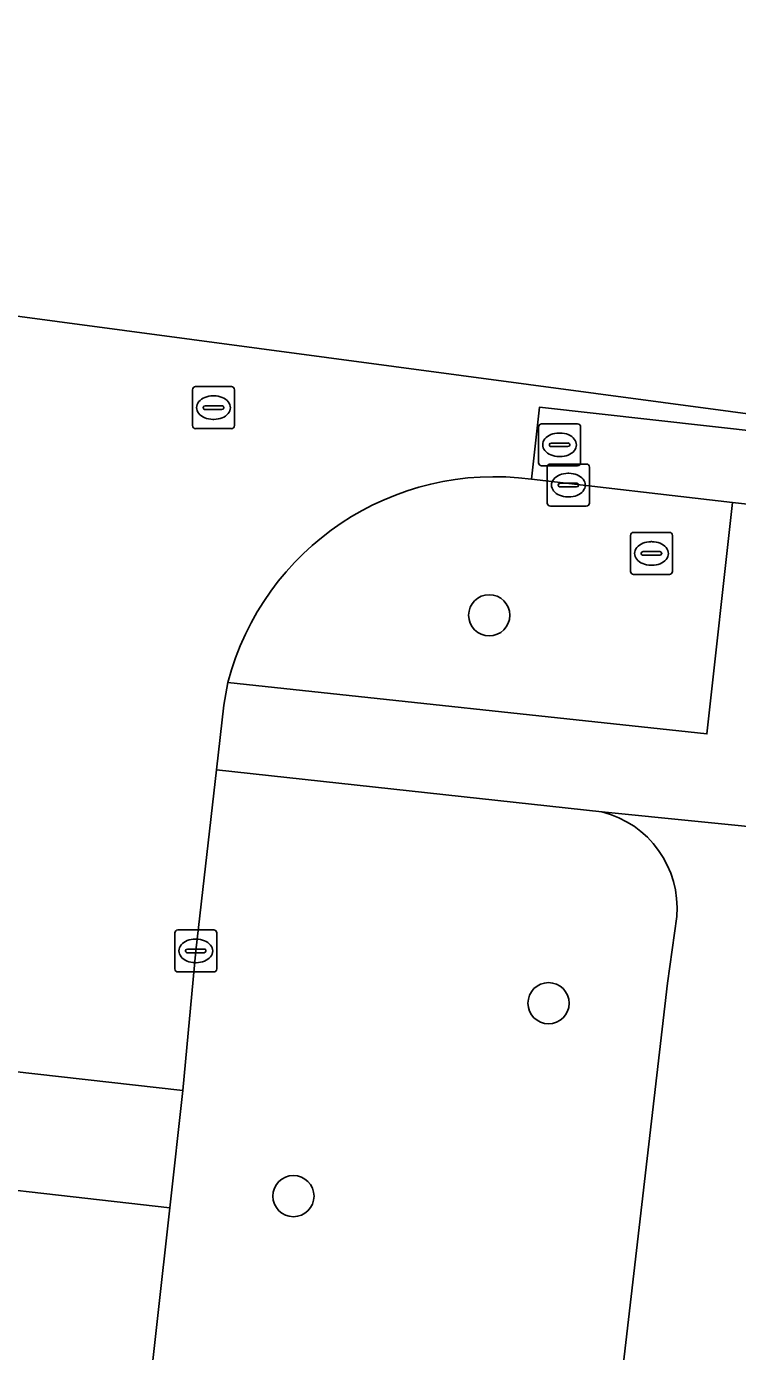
# Model space of a CAD drawing. Extents: x 161928 to 163071, y 386474 to 387428.
# Drawn here: x 162428.75 to 162445.65, y 387359.37 to 387390.85 of the extents above; entities that cross this region are included whole.
import ezdxf

# ---------------------------------------------------------------- set-up
doc = ezdxf.new("R2010")
doc.units = 0
for name, color, linetype in [('IMGEO_Boom', 7, 'Continuous'), ('IMGEO_Groenvoorziening', 7, 'Continuous'), ('IMGEO_Kolk', 7, 'Continuous'), ('IMGEO_Rijbaan_lokaal_gesloten', 7, 'Continuous'), ('IMGEO_Rijbaan_lokaal_open', 7, 'Continuous'), ('IMGEO_Rioolput', 7, 'Continuous'), ('IMGEO_Voetpad_open', 7, 'Continuous')]:
    doc.layers.add(name, color=color, linetype=linetype)

msp = doc.modelspace()

# ---------------------------------------------------------------- linework, layer by layer
at = {"layer": 'IMGEO_Boom'}
for centre in [(162439.746, 387376.864), (162441.156, 387367.647), (162435.094, 387363.063)]:
    msp.add_circle(centre, 0.489, dxfattribs=at)
at = {"layer": 'IMGEO_Groenvoorziening'}
for points in [[(162445.528, 387379.546), (162440.752, 387380.095)], [(162433.536, 387375.269), (162444.922, 387374.045), (162445.528, 387379.546)], [(162442.421, 387372.196), (162433.265, 387373.188), (162432.774, 387368.89), (162432.465, 387365.571), (162432.155, 387362.788), (162430.965, 387352.126), (162432.748, 387351.933), (162440.775, 387351.064)], [(162443.986, 387368.123), (162444.202, 387369.705)], [(162442.197, 387352.685), (162443.986, 387368.123)]]:
    msp.add_lwpolyline(points, dxfattribs=at)
for centre, radius, start, end in [((162439.862, 387373.618), 6.537, 82.1724, 165.3762), ((162441.846, 387369.902), 2.365, 355.2096, 75.9179)]:
    msp.add_arc(centre, radius, start, end, dxfattribs=at)
at = {"layer": 'IMGEO_Kolk'}
for p, q in [((162441.127, 387379.531), (162441.127, 387380.383)), ((162441.202, 387380.457), (162442.054, 387380.457)), ((162441.615, 387380.237), (162441.64, 387380.237)), ((162442.128, 387380.383), (162442.128, 387379.531)), ((162441.386, 387379.951), (162441.386, 387379.963)), ((162441.824, 387379.914), (162441.426, 387379.914)), ((162441.429, 387380), (162441.827, 387380)), ((162441.87, 387379.963), (162441.87, 387379.951)), ((162441.638, 387379.677), (162441.613, 387379.677)), ((162442.054, 387379.457), (162441.202, 387379.457)), ((162432.273, 387368.464), (162432.273, 387369.316)), ((162432.348, 387369.39), (162433.2, 387369.39)), ((162432.761, 387369.17), (162432.786, 387369.17)), ((162433.274, 387369.316), (162433.274, 387368.464)), ((162432.532, 387368.884), (162432.532, 387368.896)), ((162432.575, 387368.933), (162432.973, 387368.933)), ((162433.016, 387368.896), (162433.016, 387368.884)), ((162432.97, 387368.847), (162432.572, 387368.847)), ((162432.784, 387368.61), (162432.759, 387368.61)), ((162433.2, 387368.39), (162432.348, 387368.39))]:
    msp.add_line(p, q, dxfattribs=at)
for points in [[(162441.127, 387379.531), (162441.127, 387380.383)], [(162441.202, 387380.457), (162442.054, 387380.457)], [(162442.128, 387380.383), (162442.128, 387379.531)], [(162442.054, 387379.457), (162441.202, 387379.457)], [(162432.273, 387368.464), (162432.273, 387369.316)], [(162432.348, 387369.39), (162433.2, 387369.39)], [(162433.274, 387369.316), (162433.274, 387368.464)], [(162433.2, 387368.39), (162432.348, 387368.39)]]:
    msp.add_lwpolyline(points, dxfattribs=at)
for centre, radius, start, end in [((162441.204, 387380.381), 0.0765, 91.552, 178.448), ((162441.204, 387380.381), 0.0765, 91.552, 178.448), ((162442.052, 387380.381), 0.0765, 1.552, 88.448), ((162442.052, 387380.381), 0.0765, 1.552, 88.448), ((162441.426, 387379.96), 0.0403, 85.8775, 175.7526), ((162441.423, 387379.95), 0.0366, 178.938, 274.7102), ((162441.827, 387379.957), 0.043, 264.8664, 352.4533), ((162441.831, 387379.962), 0.0386, 1.7309, 96.639), ((162441.204, 387379.533), 0.0765, 181.552, 268.448), ((162441.204, 387379.533), 0.0765, 181.552, 268.448), ((162442.052, 387379.533), 0.0765, 271.552, 358.448), ((162442.052, 387379.533), 0.0765, 271.552, 358.448), ((162432.35, 387369.314), 0.0765, 91.552, 178.448), ((162432.35, 387369.314), 0.0765, 91.552, 178.448), ((162433.198, 387369.314), 0.0765, 1.552, 88.448), ((162433.198, 387369.314), 0.0765, 1.552, 88.448), ((162432.572, 387368.893), 0.0403, 85.8775, 175.7526), ((162432.569, 387368.883), 0.0366, 178.938, 274.7102), ((162432.973, 387368.89), 0.043, 264.8664, 352.4533), ((162432.977, 387368.895), 0.0386, 1.7309, 96.639), ((162432.35, 387368.466), 0.0765, 181.552, 268.448), ((162432.35, 387368.466), 0.0765, 181.552, 268.448), ((162433.198, 387368.466), 0.0765, 271.552, 358.448), ((162433.198, 387368.466), 0.0765, 271.552, 358.448)]:
    msp.add_arc(centre, radius, start, end, dxfattribs=at)
for centre, major_axis, ratio, start_param, end_param in [((162441.614, 387379.957), (-0.387, 0.002), 0.722429, 4.712389, 7.853982), ((162441.639, 387379.957), (-0.39, 0.002), 0.717154, 1.570796, 4.712389), ((162432.76, 387368.89), (-0.387, 0.002), 0.722429, 4.712389, 7.853982), ((162432.785, 387368.89), (-0.39, 0.002), 0.717154, 1.570796, 4.712389)]:
    msp.add_ellipse(centre, major_axis=major_axis, ratio=ratio, start_param=start_param, end_param=end_param, dxfattribs=at)
at = {"layer": 'IMGEO_Rijbaan_lokaal_gesloten'}
msp.add_lwpolyline([(162463.978, 387379.236), (162440.944, 387381.811), (162440.752, 387380.095), (162445.528, 387379.546), (162447.65, 387379.309), (162451.416, 387378.887), (162498.919, 387373.594), (162499.096, 387375.311), (162468.286, 387378.661)], close=True, dxfattribs=at)
at = {"layer": 'IMGEO_Rijbaan_lokaal_open'}
for points in [[(162463.978, 387379.236), (162453.483, 387380.638), (162381.469, 387390.258), (162376.19, 387390.853), (162375.91, 387389.567), (162378.343, 387389.346)], [(162440.752, 387380.095), (162440.944, 387381.811), (162463.978, 387379.236)], [(162425.866, 387371.065), (162425.773, 387369.98), (162425.504, 387366.435), (162425.497, 387366.356), (162432.465, 387365.571), (162432.774, 387368.89), (162433.265, 387373.188), (162433.442, 387374.731), (162433.536, 387375.269)]]:
    msp.add_lwpolyline(points, dxfattribs=at)
for points in [[(162432.465, 387365.571), (162425.497, 387366.356), (162425.187, 387363.574), (162432.155, 387362.788)], [(162430.965, 387352.126), (162432.155, 387362.788), (162425.187, 387363.574), (162424.558, 387357.921), (162424.14, 387354.164), (162417.735, 387296.608), (162424.677, 387295.81)]]:
    msp.add_lwpolyline(points, close=True, dxfattribs=at)
msp.add_arc((162439.862, 387373.618), 6.537, 82.1724, 165.3762, dxfattribs=at)
at = {"layer": 'IMGEO_Rioolput'}
for p, q in [((162432.694, 387381.372), (162432.694, 387382.224)), ((162432.769, 387382.298), (162433.621, 387382.298)), ((162433.182, 387382.078), (162433.207, 387382.078)), ((162433.695, 387382.224), (162433.695, 387381.372)), ((162432.953, 387381.792), (162432.953, 387381.804)), ((162432.996, 387381.841), (162433.394, 387381.841)), ((162433.437, 387381.804), (162433.437, 387381.792)), ((162433.391, 387381.755), (162432.993, 387381.755)), ((162433.205, 387381.518), (162433.18, 387381.518)), ((162433.621, 387381.298), (162432.769, 387381.298)), ((162440.918, 387380.488), (162440.918, 387381.34)), ((162440.993, 387381.414), (162441.845, 387381.414)), ((162441.406, 387381.194), (162441.431, 387381.194)), ((162441.919, 387381.34), (162441.919, 387380.488)), ((162441.177, 387380.908), (162441.177, 387380.92)), ((162441.615, 387380.871), (162441.217, 387380.871)), ((162441.22, 387380.957), (162441.618, 387380.957)), ((162441.661, 387380.92), (162441.661, 387380.908)), ((162441.429, 387380.634), (162441.404, 387380.634)), ((162441.845, 387380.414), (162440.993, 387380.414)), ((162443.102, 387377.907), (162443.102, 387378.759)), ((162443.177, 387378.833), (162444.029, 387378.833)), ((162443.59, 387378.613), (162443.615, 387378.613)), ((162444.103, 387378.759), (162444.103, 387377.907)), ((162443.361, 387378.327), (162443.361, 387378.339)), ((162443.404, 387378.376), (162443.802, 387378.376)), ((162443.845, 387378.339), (162443.845, 387378.327)), ((162443.799, 387378.29), (162443.401, 387378.29)), ((162443.613, 387378.053), (162443.588, 387378.053)), ((162444.029, 387377.833), (162443.177, 387377.833))]:
    msp.add_line(p, q, dxfattribs=at)
for points in [[(162432.694, 387381.372), (162432.694, 387382.224)], [(162432.769, 387382.298), (162433.621, 387382.298)], [(162433.695, 387382.224), (162433.695, 387381.372)], [(162433.621, 387381.298), (162432.769, 387381.298)], [(162440.918, 387380.488), (162440.918, 387381.34)], [(162440.993, 387381.414), (162441.845, 387381.414)], [(162441.919, 387381.34), (162441.919, 387380.488)], [(162441.845, 387380.414), (162440.993, 387380.414)], [(162443.102, 387377.907), (162443.102, 387378.759)], [(162443.177, 387378.833), (162444.029, 387378.833)], [(162444.103, 387378.759), (162444.103, 387377.907)], [(162444.029, 387377.833), (162443.177, 387377.833)]]:
    msp.add_lwpolyline(points, dxfattribs=at)
for centre, radius, start, end in [((162432.771, 387382.222), 0.0765, 91.552, 178.448), ((162432.771, 387382.222), 0.0765, 91.552, 178.448), ((162433.619, 387382.222), 0.0765, 1.552, 88.448), ((162433.619, 387382.222), 0.0765, 1.552, 88.448), ((162432.993, 387381.801), 0.0403, 85.8775, 175.7526), ((162432.99, 387381.791), 0.0366, 178.938, 274.7102), ((162433.394, 387381.798), 0.043, 264.8664, 352.4533), ((162433.398, 387381.803), 0.0386, 1.7309, 96.639), ((162432.771, 387381.374), 0.0765, 181.552, 268.448), ((162432.771, 387381.374), 0.0765, 181.552, 268.448), ((162433.619, 387381.374), 0.0765, 271.552, 358.448), ((162433.619, 387381.374), 0.0765, 271.552, 358.448), ((162440.995, 387381.338), 0.0765, 91.552, 178.448), ((162440.995, 387381.338), 0.0765, 91.552, 178.448), ((162441.843, 387381.338), 0.0765, 1.552, 88.448), ((162441.843, 387381.338), 0.0765, 1.552, 88.448), ((162441.217, 387380.917), 0.0403, 85.8775, 175.7526), ((162441.214, 387380.907), 0.0366, 178.938, 274.7102), ((162441.618, 387380.914), 0.043, 264.8664, 352.4533), ((162441.622, 387380.919), 0.0386, 1.7309, 96.639), ((162440.995, 387380.49), 0.0765, 181.552, 268.448), ((162440.995, 387380.49), 0.0765, 181.552, 268.448), ((162441.843, 387380.49), 0.0765, 271.552, 358.448), ((162441.843, 387380.49), 0.0765, 271.552, 358.448), ((162443.179, 387378.757), 0.0765, 91.552, 178.448), ((162443.179, 387378.757), 0.0765, 91.552, 178.448), ((162444.027, 387378.757), 0.0765, 1.552, 88.448), ((162444.027, 387378.757), 0.0765, 1.552, 88.448), ((162443.401, 387378.336), 0.0403, 85.8775, 175.7526), ((162443.398, 387378.326), 0.0366, 178.938, 274.7102), ((162443.802, 387378.333), 0.043, 264.8664, 352.4533), ((162443.806, 387378.338), 0.0386, 1.7309, 96.639), ((162443.179, 387377.909), 0.0765, 181.552, 268.448), ((162443.179, 387377.909), 0.0765, 181.552, 268.448), ((162444.027, 387377.909), 0.0765, 271.552, 358.448), ((162444.027, 387377.909), 0.0765, 271.552, 358.448)]:
    msp.add_arc(centre, radius, start, end, dxfattribs=at)
for centre, major_axis, ratio, start_param, end_param in [((162433.181, 387381.798), (-0.387, 0.002), 0.722429, 4.712389, 7.853982), ((162433.206, 387381.798), (-0.39, 0.002), 0.717154, 1.570796, 4.712389), ((162441.405, 387380.914), (-0.387, 0.002), 0.722429, 4.712389, 7.853982), ((162441.43, 387380.914), (-0.39, 0.002), 0.717154, 1.570796, 4.712389), ((162443.589, 387378.333), (-0.387, 0.002), 0.722429, 4.712389, 7.853982), ((162443.614, 387378.333), (-0.39, 0.002), 0.717154, 1.570796, 4.712389)]:
    msp.add_ellipse(centre, major_axis=major_axis, ratio=ratio, start_param=start_param, end_param=end_param, dxfattribs=at)
at = {"layer": 'IMGEO_Voetpad_open'}
for points in [[(162451.692, 387376.934), (162451.531, 387376.756), (162451.444, 387376.034), (162457.731, 387375.269), (162457.431, 387372.647), (162447.032, 387373.819), (162447.65, 387379.309), (162445.528, 387379.546), (162444.922, 387374.045), (162433.536, 387375.269), (162433.442, 387374.731), (162433.265, 387373.188), (162442.421, 387372.196), (162449.134, 387371.52), (162449.387, 387371.573), (162449.643, 387371.603), (162449.901, 387371.609), (162450.159, 387371.593), (162479.854, 387368.322), (162499.441, 387366.155)], [(162444.703, 387348.65), (162444.869, 387350.138), (162446.978, 387369.036), (162446.997, 387369.178), (162447.049, 387369.431), (162447.123, 387369.678), (162447.22, 387369.918), (162447.337, 387370.148), (162447.474, 387370.366), (162447.63, 387370.572), (162447.804, 387370.762), (162447.995, 387370.937), (162448.2, 387371.093), (162448.418, 387371.231), (162448.648, 387371.349), (162448.887, 387371.445), (162449.134, 387371.52), (162442.421, 387372.196)], [(162444.202, 387369.705), (162443.986, 387368.123), (162442.197, 387352.685)]]:
    msp.add_lwpolyline(points, dxfattribs=at)
msp.add_arc((162441.846, 387369.902), 2.365, 355.2096, 75.9179, dxfattribs=at)

doc.saveas('drawing.dxf')
